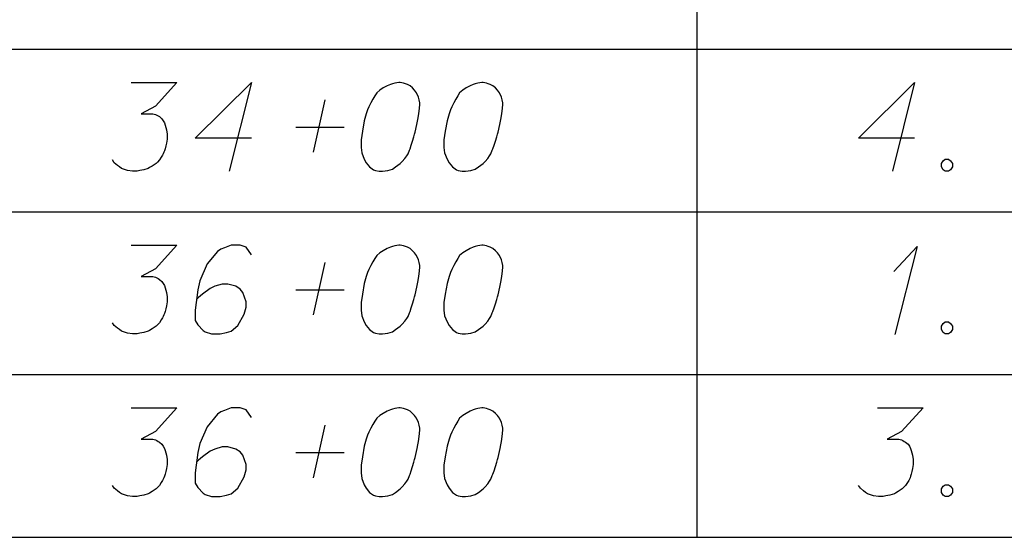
# Model space of a CAD drawing. Extents: x 2074207 to 2076812, y 516372 to 523312.
# Drawn here: x 2076345.6 to 2076398.8, y 520149.2 to 520177.2 of the extents above; entities that cross this region are included whole.
import ezdxf

# ---------------------------------------------------------------- set-up
doc = ezdxf.new("R2010")
doc.units = 0
for name, color, linetype in [('Prop DirtTable_ Soil Test Results - Outline (Major)', 7, 'Continuous'), ('Prop DirtTable_ Soil Test Results - Outline (Minor)', 7, 'Continuous'), ('Prop DirtTable_ Soil Test Results - Tx (Sample Data)', 7, 'Continuous')]:
    doc.layers.add(name, color=color, linetype=linetype)

msp = doc.modelspace()

# ---------------------------------------------------------------- linework, layer by layer
at = {"layer": 'Prop DirtTable_ Soil Test Results - Outline (Major)'}
msp.add_line((2076260.609, 520149.201), (2076811.903, 520149.201), dxfattribs=at)
at = {"layer": 'Prop DirtTable_ Soil Test Results - Outline (Minor)'}
for p, q in [((2076382.2, 520184.401), (2076382.2, 520175.601)), ((2076260.609, 520175.601), (2076811.903, 520175.601)), ((2076260.609, 520175.601), (2076811.903, 520175.601)), ((2076382.2, 520175.601), (2076382.2, 520166.801)), ((2076260.609, 520166.801), (2076811.903, 520166.801)), ((2076260.609, 520166.801), (2076811.903, 520166.801)), ((2076382.2, 520166.801), (2076382.2, 520158.001)), ((2076260.609, 520158.001), (2076811.903, 520158.001)), ((2076260.609, 520158.001), (2076811.903, 520158.001)), ((2076382.2, 520158.001), (2076382.2, 520149.201)), ((2076260.609, 520149.201), (2076811.903, 520149.201))]:
    msp.add_line(p, q, dxfattribs=at)
at = {"layer": 'Prop DirtTable_ Soil Test Results - Tx (Sample Data)'}
for points in [[(2076351.645, 520173.806), (2076354.114, 520173.806), (2076352.95, 520172.521), (2076352.174, 520172.106), (2076352.809, 520172.106), (2076352.95, 520172.068), (2076353.02, 520172.03), (2076353.091, 520171.992), (2076353.162, 520171.954), (2076353.303, 520171.841), (2076353.373, 520171.728), (2076353.444, 520171.614), (2076353.479, 520171.501), (2076353.55, 520171.236), (2076353.585, 520171.01), (2076353.585, 520170.896), (2076353.585, 520170.745), (2076353.55, 520170.518), (2076353.514, 520170.367), (2076353.479, 520170.216), (2076353.444, 520170.103), (2076353.409, 520170.027), (2076353.373, 520169.951), (2076353.338, 520169.876), (2076353.267, 520169.762), (2076353.162, 520169.611), (2076353.056, 520169.498), (2076352.985, 520169.422), (2076352.879, 520169.347), (2076352.774, 520169.271), (2076352.632, 520169.195), (2076352.562, 520169.158), (2076352.315, 520169.082), (2076352.103, 520169.044), (2076351.962, 520169.006), (2076351.715, 520169.006), (2076351.433, 520169.044), (2076351.327, 520169.082), (2076351.221, 520169.12), (2076351.116, 520169.158), (2076351.01, 520169.233), (2076350.904, 520169.309), (2076350.728, 520169.46), (2076350.622, 520169.611)], [(2076358.135, 520170.783), (2076355.102, 520170.783), (2076358.135, 520173.806), (2076356.936, 520169.006)], [(2076366.178, 520173.806), (2076366.108, 520173.806), (2076365.896, 520173.769), (2076365.755, 520173.731), (2076365.649, 520173.693), (2076365.473, 520173.617), (2076365.261, 520173.504), (2076365.085, 520173.391), (2076364.908, 520173.24), (2076364.803, 520173.088), (2076364.697, 520172.899), (2076364.591, 520172.71), (2076364.485, 520172.484), (2076364.415, 520172.332), (2076364.344, 520172.106), (2076364.238, 520171.728), (2076364.132, 520171.161), (2076364.062, 520170.707), (2076364.062, 520170.291), (2076364.097, 520169.989), (2076364.238, 520169.649), (2076364.344, 520169.46), (2076364.52, 520169.233), (2076364.732, 520169.082), (2076364.838, 520169.044), (2076365.049, 520169.006), (2076365.226, 520169.006), (2076365.508, 520169.044), (2076365.755, 520169.12), (2076365.931, 520169.233), (2076366.178, 520169.422), (2076366.284, 520169.536), (2076366.425, 520169.687), (2076366.531, 520169.838), (2076366.602, 520169.951), (2076366.672, 520170.14), (2076366.707, 520170.216), (2076366.778, 520170.405), (2076366.849, 520170.632), (2076366.919, 520170.858), (2076366.954, 520171.01), (2076366.99, 520171.123), (2076367.025, 520171.274), (2076367.095, 520171.614), (2076367.131, 520171.803), (2076367.166, 520171.992), (2076367.201, 520172.257), (2076367.237, 520172.597), (2076367.237, 520172.71), (2076367.201, 520172.862), (2076367.166, 520173.013), (2076367.06, 520173.24), (2076366.954, 520173.391), (2076366.849, 520173.504), (2076366.707, 520173.617), (2076366.566, 520173.693), (2076366.46, 520173.731), (2076366.355, 520173.769), (2076366.178, 520173.806)], [(2076370.658, 520173.806), (2076370.588, 520173.806), (2076370.376, 520173.769), (2076370.235, 520173.731), (2076370.129, 520173.693), (2076369.953, 520173.617), (2076369.741, 520173.504), (2076369.565, 520173.391), (2076369.388, 520173.24), (2076369.283, 520173.088), (2076369.177, 520172.899), (2076369.071, 520172.71), (2076368.965, 520172.484), (2076368.895, 520172.332), (2076368.824, 520172.106), (2076368.718, 520171.728), (2076368.612, 520171.161), (2076368.542, 520170.707), (2076368.542, 520170.291), (2076368.577, 520169.989), (2076368.718, 520169.649), (2076368.824, 520169.46), (2076369, 520169.233), (2076369.212, 520169.082), (2076369.318, 520169.044), (2076369.529, 520169.006), (2076369.706, 520169.006), (2076369.988, 520169.044), (2076370.235, 520169.12), (2076370.411, 520169.233), (2076370.658, 520169.422), (2076370.764, 520169.536), (2076370.905, 520169.687), (2076371.011, 520169.838), (2076371.082, 520169.951), (2076371.152, 520170.14), (2076371.187, 520170.216), (2076371.258, 520170.405), (2076371.329, 520170.632), (2076371.399, 520170.858), (2076371.434, 520171.01), (2076371.47, 520171.123), (2076371.505, 520171.274), (2076371.575, 520171.614), (2076371.611, 520171.803), (2076371.646, 520171.992), (2076371.681, 520172.257), (2076371.717, 520172.597), (2076371.717, 520172.71), (2076371.681, 520172.862), (2076371.646, 520173.013), (2076371.54, 520173.24), (2076371.434, 520173.391), (2076371.329, 520173.504), (2076371.187, 520173.617), (2076371.046, 520173.693), (2076370.94, 520173.731), (2076370.835, 520173.769), (2076370.658, 520173.806)], [(2076393.975, 520170.783), (2076390.942, 520170.783), (2076393.975, 520173.806), (2076392.776, 520169.006)], [(2076361.487, 520170.027), (2076362.122, 520172.862)], [(2076360.534, 520171.388), (2076363.145, 520171.388)], [(2076395.633, 520169.649), (2076395.81, 520169.649), (2076395.916, 520169.573), (2076396.021, 520169.422), (2076396.021, 520169.233), (2076395.916, 520169.082), (2076395.81, 520169.006), (2076395.633, 520169.006), (2076395.528, 520169.082), (2076395.422, 520169.233), (2076395.422, 520169.422), (2076395.528, 520169.573), (2076395.633, 520169.649)], [(2076351.645, 520165.006), (2076354.114, 520165.006), (2076352.95, 520163.721), (2076352.174, 520163.306), (2076352.809, 520163.306), (2076352.95, 520163.268), (2076353.02, 520163.23), (2076353.091, 520163.192), (2076353.162, 520163.154), (2076353.303, 520163.041), (2076353.373, 520162.928), (2076353.444, 520162.814), (2076353.479, 520162.701), (2076353.55, 520162.436), (2076353.585, 520162.21), (2076353.585, 520162.096), (2076353.585, 520161.945), (2076353.55, 520161.718), (2076353.514, 520161.567), (2076353.479, 520161.416), (2076353.444, 520161.303), (2076353.409, 520161.227), (2076353.373, 520161.151), (2076353.338, 520161.076), (2076353.267, 520160.962), (2076353.162, 520160.811), (2076353.056, 520160.698), (2076352.985, 520160.622), (2076352.879, 520160.547), (2076352.774, 520160.471), (2076352.632, 520160.395), (2076352.562, 520160.358), (2076352.315, 520160.282), (2076352.103, 520160.244), (2076351.962, 520160.206), (2076351.715, 520160.206), (2076351.433, 520160.244), (2076351.327, 520160.282), (2076351.221, 520160.32), (2076351.116, 520160.358), (2076351.01, 520160.433), (2076350.904, 520160.509), (2076350.728, 520160.66), (2076350.622, 520160.811)], [(2076358.135, 520164.477), (2076357.853, 520164.893), (2076357.536, 520165.006), (2076357.042, 520165.006), (2076356.689, 520164.855), (2076356.478, 520164.78), (2076356.301, 520164.666), (2076355.737, 520163.986), (2076355.349, 520163.079), (2076355.243, 520162.588), (2076355.102, 520161.491), (2076355.102, 520160.925), (2076355.243, 520160.698), (2076355.525, 520160.395), (2076355.631, 520160.32), (2076355.984, 520160.206), (2076356.442, 520160.206), (2076356.795, 520160.282), (2076357.042, 520160.358), (2076357.395, 520160.66), (2076357.747, 520161.265), (2076357.853, 520161.643), (2076357.853, 520161.945), (2076357.677, 520162.436), (2076357.536, 520162.625), (2076357.289, 520162.777), (2076356.866, 520162.89), (2076356.548, 520162.89), (2076356.16, 520162.777), (2076355.913, 520162.663), (2076355.49, 520162.361), (2076355.278, 520162.172), (2076355.172, 520162.058)], [(2076366.178, 520165.006), (2076366.108, 520165.006), (2076365.896, 520164.969), (2076365.755, 520164.931), (2076365.649, 520164.893), (2076365.473, 520164.817), (2076365.261, 520164.704), (2076365.085, 520164.591), (2076364.908, 520164.44), (2076364.803, 520164.288), (2076364.697, 520164.099), (2076364.591, 520163.91), (2076364.485, 520163.684), (2076364.415, 520163.532), (2076364.344, 520163.306), (2076364.238, 520162.928), (2076364.132, 520162.361), (2076364.062, 520161.907), (2076364.062, 520161.491), (2076364.097, 520161.189), (2076364.238, 520160.849), (2076364.344, 520160.66), (2076364.52, 520160.433), (2076364.732, 520160.282), (2076364.838, 520160.244), (2076365.049, 520160.206), (2076365.226, 520160.206), (2076365.508, 520160.244), (2076365.755, 520160.32), (2076365.931, 520160.433), (2076366.178, 520160.622), (2076366.284, 520160.736), (2076366.425, 520160.887), (2076366.531, 520161.038), (2076366.602, 520161.151), (2076366.672, 520161.34), (2076366.707, 520161.416), (2076366.778, 520161.605), (2076366.849, 520161.832), (2076366.919, 520162.058), (2076366.954, 520162.21), (2076366.99, 520162.323), (2076367.025, 520162.474), (2076367.095, 520162.814), (2076367.131, 520163.003), (2076367.166, 520163.192), (2076367.201, 520163.457), (2076367.237, 520163.797), (2076367.237, 520163.91), (2076367.201, 520164.062), (2076367.166, 520164.213), (2076367.06, 520164.44), (2076366.954, 520164.591), (2076366.849, 520164.704), (2076366.707, 520164.817), (2076366.566, 520164.893), (2076366.46, 520164.931), (2076366.355, 520164.969), (2076366.178, 520165.006)], [(2076370.658, 520165.006), (2076370.588, 520165.006), (2076370.376, 520164.969), (2076370.235, 520164.931), (2076370.129, 520164.893), (2076369.953, 520164.817), (2076369.741, 520164.704), (2076369.565, 520164.591), (2076369.388, 520164.44), (2076369.283, 520164.288), (2076369.177, 520164.099), (2076369.071, 520163.91), (2076368.965, 520163.684), (2076368.895, 520163.532), (2076368.824, 520163.306), (2076368.718, 520162.928), (2076368.612, 520162.361), (2076368.542, 520161.907), (2076368.542, 520161.491), (2076368.577, 520161.189), (2076368.718, 520160.849), (2076368.824, 520160.66), (2076369, 520160.433), (2076369.212, 520160.282), (2076369.318, 520160.244), (2076369.529, 520160.206), (2076369.706, 520160.206), (2076369.988, 520160.244), (2076370.235, 520160.32), (2076370.411, 520160.433), (2076370.658, 520160.622), (2076370.764, 520160.736), (2076370.905, 520160.887), (2076371.011, 520161.038), (2076371.082, 520161.151), (2076371.152, 520161.34), (2076371.187, 520161.416), (2076371.258, 520161.605), (2076371.329, 520161.832), (2076371.399, 520162.058), (2076371.434, 520162.21), (2076371.47, 520162.323), (2076371.505, 520162.474), (2076371.575, 520162.814), (2076371.611, 520163.003), (2076371.646, 520163.192), (2076371.681, 520163.457), (2076371.717, 520163.797), (2076371.717, 520163.91), (2076371.681, 520164.062), (2076371.646, 520164.213), (2076371.54, 520164.44), (2076371.434, 520164.591), (2076371.329, 520164.704), (2076371.187, 520164.817), (2076371.046, 520164.893), (2076370.94, 520164.931), (2076370.835, 520164.969), (2076370.658, 520165.006)], [(2076392.847, 520163.57), (2076394.117, 520164.931), (2076392.917, 520160.169)], [(2076361.487, 520161.227), (2076362.122, 520164.062)], [(2076360.534, 520162.588), (2076363.145, 520162.588)], [(2076395.633, 520160.849), (2076395.81, 520160.849), (2076395.916, 520160.773), (2076396.021, 520160.622), (2076396.021, 520160.433), (2076395.916, 520160.282), (2076395.81, 520160.206), (2076395.633, 520160.206), (2076395.528, 520160.282), (2076395.422, 520160.433), (2076395.422, 520160.622), (2076395.528, 520160.773), (2076395.633, 520160.849)], [(2076351.645, 520156.206), (2076354.114, 520156.206), (2076352.95, 520154.921), (2076352.174, 520154.506), (2076352.809, 520154.506), (2076352.95, 520154.468), (2076353.02, 520154.43), (2076353.091, 520154.392), (2076353.162, 520154.354), (2076353.303, 520154.241), (2076353.373, 520154.128), (2076353.444, 520154.014), (2076353.479, 520153.901), (2076353.55, 520153.636), (2076353.585, 520153.41), (2076353.585, 520153.296), (2076353.585, 520153.145), (2076353.55, 520152.918), (2076353.514, 520152.767), (2076353.479, 520152.616), (2076353.444, 520152.503), (2076353.409, 520152.427), (2076353.373, 520152.351), (2076353.338, 520152.276), (2076353.267, 520152.162), (2076353.162, 520152.011), (2076353.056, 520151.898), (2076352.985, 520151.822), (2076352.879, 520151.747), (2076352.774, 520151.671), (2076352.632, 520151.595), (2076352.562, 520151.558), (2076352.315, 520151.482), (2076352.103, 520151.444), (2076351.962, 520151.406), (2076351.715, 520151.406), (2076351.433, 520151.444), (2076351.327, 520151.482), (2076351.221, 520151.52), (2076351.116, 520151.558), (2076351.01, 520151.633), (2076350.904, 520151.709), (2076350.728, 520151.86), (2076350.622, 520152.011)], [(2076358.135, 520155.677), (2076357.853, 520156.093), (2076357.536, 520156.206), (2076357.042, 520156.206), (2076356.689, 520156.055), (2076356.478, 520155.98), (2076356.301, 520155.866), (2076355.737, 520155.186), (2076355.349, 520154.279), (2076355.243, 520153.788), (2076355.102, 520152.691), (2076355.102, 520152.125), (2076355.243, 520151.898), (2076355.525, 520151.595), (2076355.631, 520151.52), (2076355.984, 520151.406), (2076356.442, 520151.406), (2076356.795, 520151.482), (2076357.042, 520151.558), (2076357.395, 520151.86), (2076357.747, 520152.465), (2076357.853, 520152.843), (2076357.853, 520153.145), (2076357.677, 520153.636), (2076357.536, 520153.825), (2076357.289, 520153.977), (2076356.866, 520154.09), (2076356.548, 520154.09), (2076356.16, 520153.977), (2076355.913, 520153.863), (2076355.49, 520153.561), (2076355.278, 520153.372), (2076355.172, 520153.258)], [(2076366.178, 520156.206), (2076366.108, 520156.206), (2076365.896, 520156.169), (2076365.755, 520156.131), (2076365.649, 520156.093), (2076365.473, 520156.017), (2076365.261, 520155.904), (2076365.085, 520155.791), (2076364.908, 520155.64), (2076364.803, 520155.488), (2076364.697, 520155.299), (2076364.591, 520155.11), (2076364.485, 520154.884), (2076364.415, 520154.732), (2076364.344, 520154.506), (2076364.238, 520154.128), (2076364.132, 520153.561), (2076364.062, 520153.107), (2076364.062, 520152.691), (2076364.097, 520152.389), (2076364.238, 520152.049), (2076364.344, 520151.86), (2076364.52, 520151.633), (2076364.732, 520151.482), (2076364.838, 520151.444), (2076365.049, 520151.406), (2076365.226, 520151.406), (2076365.508, 520151.444), (2076365.755, 520151.52), (2076365.931, 520151.633), (2076366.178, 520151.822), (2076366.284, 520151.936), (2076366.425, 520152.087), (2076366.531, 520152.238), (2076366.602, 520152.351), (2076366.672, 520152.54), (2076366.707, 520152.616), (2076366.778, 520152.805), (2076366.849, 520153.032), (2076366.919, 520153.258), (2076366.954, 520153.41), (2076366.99, 520153.523), (2076367.025, 520153.674), (2076367.095, 520154.014), (2076367.131, 520154.203), (2076367.166, 520154.392), (2076367.201, 520154.657), (2076367.237, 520154.997), (2076367.237, 520155.11), (2076367.201, 520155.262), (2076367.166, 520155.413), (2076367.06, 520155.64), (2076366.954, 520155.791), (2076366.849, 520155.904), (2076366.707, 520156.017), (2076366.566, 520156.093), (2076366.46, 520156.131), (2076366.355, 520156.169), (2076366.178, 520156.206)], [(2076370.658, 520156.206), (2076370.588, 520156.206), (2076370.376, 520156.169), (2076370.235, 520156.131), (2076370.129, 520156.093), (2076369.953, 520156.017), (2076369.741, 520155.904), (2076369.565, 520155.791), (2076369.388, 520155.64), (2076369.283, 520155.488), (2076369.177, 520155.299), (2076369.071, 520155.11), (2076368.965, 520154.884), (2076368.895, 520154.732), (2076368.824, 520154.506), (2076368.718, 520154.128), (2076368.612, 520153.561), (2076368.542, 520153.107), (2076368.542, 520152.691), (2076368.577, 520152.389), (2076368.718, 520152.049), (2076368.824, 520151.86), (2076369, 520151.633), (2076369.212, 520151.482), (2076369.318, 520151.444), (2076369.529, 520151.406), (2076369.706, 520151.406), (2076369.988, 520151.444), (2076370.235, 520151.52), (2076370.411, 520151.633), (2076370.658, 520151.822), (2076370.764, 520151.936), (2076370.905, 520152.087), (2076371.011, 520152.238), (2076371.082, 520152.351), (2076371.152, 520152.54), (2076371.187, 520152.616), (2076371.258, 520152.805), (2076371.329, 520153.032), (2076371.399, 520153.258), (2076371.434, 520153.41), (2076371.47, 520153.523), (2076371.505, 520153.674), (2076371.575, 520154.014), (2076371.611, 520154.203), (2076371.646, 520154.392), (2076371.681, 520154.657), (2076371.717, 520154.997), (2076371.717, 520155.11), (2076371.681, 520155.262), (2076371.646, 520155.413), (2076371.54, 520155.64), (2076371.434, 520155.791), (2076371.329, 520155.904), (2076371.187, 520156.017), (2076371.046, 520156.093), (2076370.94, 520156.131), (2076370.835, 520156.169), (2076370.658, 520156.206)], [(2076391.965, 520156.206), (2076394.434, 520156.206), (2076393.27, 520154.921), (2076392.494, 520154.506), (2076393.129, 520154.506), (2076393.27, 520154.468), (2076393.34, 520154.43), (2076393.411, 520154.392), (2076393.482, 520154.354), (2076393.623, 520154.241), (2076393.693, 520154.128), (2076393.764, 520154.014), (2076393.799, 520153.901), (2076393.87, 520153.636), (2076393.905, 520153.41), (2076393.905, 520153.296), (2076393.905, 520153.145), (2076393.87, 520152.918), (2076393.834, 520152.767), (2076393.799, 520152.616), (2076393.764, 520152.503), (2076393.729, 520152.427), (2076393.693, 520152.351), (2076393.658, 520152.276), (2076393.587, 520152.162), (2076393.482, 520152.011), (2076393.376, 520151.898), (2076393.305, 520151.822), (2076393.199, 520151.747), (2076393.094, 520151.671), (2076392.952, 520151.595), (2076392.882, 520151.558), (2076392.635, 520151.482), (2076392.423, 520151.444), (2076392.282, 520151.406), (2076392.035, 520151.406), (2076391.753, 520151.444), (2076391.647, 520151.482), (2076391.541, 520151.52), (2076391.436, 520151.558), (2076391.33, 520151.633), (2076391.224, 520151.709), (2076391.048, 520151.86), (2076390.942, 520152.011)], [(2076361.487, 520152.427), (2076362.122, 520155.262)], [(2076360.534, 520153.788), (2076363.145, 520153.788)], [(2076395.633, 520152.049), (2076395.81, 520152.049), (2076395.916, 520151.973), (2076396.021, 520151.822), (2076396.021, 520151.633), (2076395.916, 520151.482), (2076395.81, 520151.406), (2076395.633, 520151.406), (2076395.528, 520151.482), (2076395.422, 520151.633), (2076395.422, 520151.822), (2076395.528, 520151.973), (2076395.633, 520152.049)]]:
    msp.add_lwpolyline(points, dxfattribs=at)

doc.saveas('drawing.dxf')
